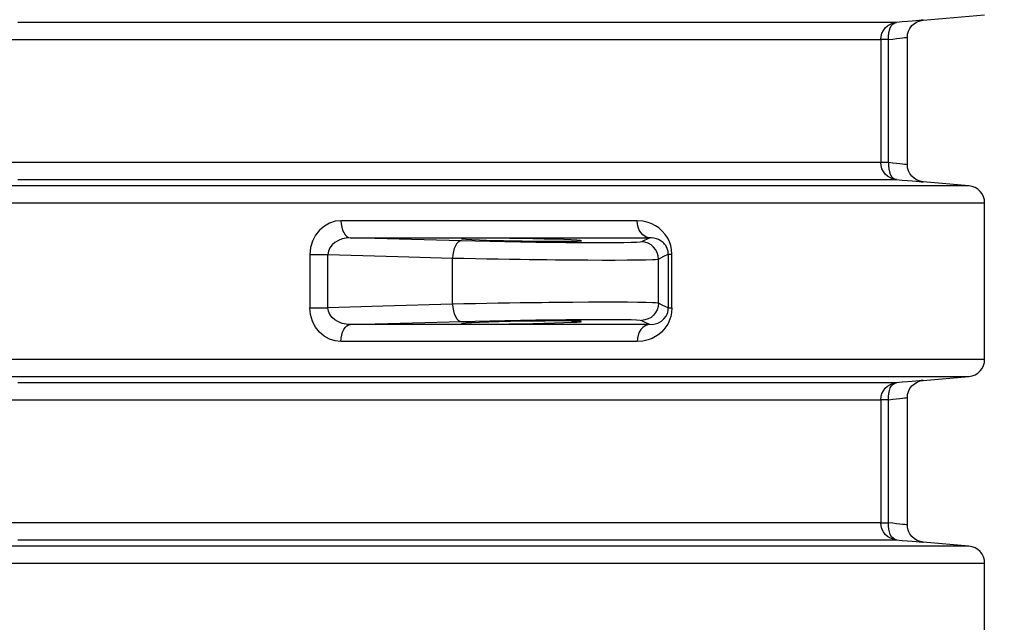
# Model space of a CAD drawing. Header units: millimetres. Extents: x 196 to 2027204, y -221452 to 153872.
# Tile 291 of 381: x 1217265 to 1217839, y -200394 to -200042. Entities that reach past the tile are written whole.
import ezdxf

# ---------------------------------------------------------------- set-up
doc = ezdxf.new("R2010")
doc.units = ezdxf.units.MM
doc.layers.get('Defpoints').update_dxf_attribs({"lineweight": 18})
doc.layers.add('00_Основной', color=163, linetype='Continuous', lineweight=40)
doc.layers.add('ТМ-размеры', color=25, linetype='Continuous', lineweight=20)
doc.styles.add('SFINKS', font='SFINKS.shx', dxfattribs={"width": 0.7, "oblique": 15})
doc.dimstyles.new('кира-50', dxfattribs={"dimtxt": 150, "dimasz": 40, "dimexe": 15, "dimexo": 0, "dimgap": 20, "dimtad": 1, "dimdec": 0, "dimrnd": 5, "dimdsep": 46, "dimtxsty": 'SFINKS', "dimblk1": 'OBLIQUE', "dimblk2": 'OBLIQUE', "dimsah": 1, "dimcen": 2.5, "dimclrd": 252, "dimclre": 252, "dimclrt": 252, "dimadec": 0, "dimazin": 0, "dimtfac": 1, "dimtdec": 0, "dimtofl": 0, "dimtmove": 0, "dimatfit": 3, "dimldrblk": 'OBLIQUE', "dimfxl": 15, "dimtfill": 1, "dimtolj": 1, "dimtzin": 0, "dimlwd": 20, "dimlwe": 20, "dimarcsym": 0})

# ---------------------------------------------------------------- blocks, each defined once
blk = doc.blocks.new('_Oblique')
at = {"color": 0, "linetype": 'ByBlock', "lineweight": -2}
blk.add_line((-0.5, -0.5), (0.5, 0.5), dxfattribs=at)
blk = doc.blocks.new('*D85')
at = {"layer": 'Defpoints', "color": 0, "linetype": 'ByBlock', "lineweight": 50, "transparency": 16777216}
for p in [(1216957.71, -194978.27), (1216957.71, -203390.23), (1218392.05, -203390.23)]:
    blk.add_point(p, dxfattribs=at)
at = {"layer": 'ТМ-размеры', "color": 252, "linetype": 'ByBlock', "lineweight": 20, "transparency": 16777216}
for p, q in [((1216957.71, -194978.27), (1218407.05, -194978.27)), ((1218392.05, -194978.27), (1218392.05, -203390.23)), ((1216957.71, -203390.23), (1218407.05, -203390.23))]:
    blk.add_line(p, q, dxfattribs=at)
at = {"layer": 'ТМ-размеры', "color": 252, "linetype": 'ByBlock', "lineweight": 20, "transparency": 16777216, "xscale": 40, "yscale": 40, "zscale": 40}
for p, rotation in [((1218392.05, -194978.27), 90), ((1218392.05, -203390.23), 270)]:
    blk.add_blockref('_Oblique', p, dxfattribs=dict(at, rotation=rotation))
at = {"layer": 'ТМ-размеры', "color": 252, "linetype": 'ByBlock', "transparency": 16777216, "insert": (1218297.05, -199184.25), "char_height": 150, "attachment_point": 5, "rotation": 90, "style": 'SFINKS', "bg_fill": 3, "box_fill_scale": 1.1, "bg_fill_color": 256, "bg_fill_true_color": 13158600, "bg_fill_transparency": 0}
blk.add_mtext('\\A1;8410', dxfattribs=at)

msp = doc.modelspace()

# ---------------------------------------------------------------- linework, layer by layer
at = {"layer": '00_Основной', "color": 252, "lineweight": 25, "ltscale": 10}
for p, q in [((1217791.84, -200042.64, 0.2), (1217827.71, -200039.51, 0.2)), ((1217767.2, -200053.92, 0.2), (1217767.2, -200125.59, 0.2)), ((1217771.63, -200125.59, 0.2), (1217771.63, -200053.92, 0.2)), ((1217782.71, -200126.96, 0.2), (1217782.71, -200052.55, 0.2)), ((1217818.58, -200139.2, 0.2), (1217791.84, -200136.86, 0.2)), ((1217827.71, -200240.34, 0.2), (1217827.71, -200149.17, 0.2)), ((1217632.71, -200169.52, 0.2), (1217627.85, -200171.9, 0.2)), ((1217434.6, -200179.29, 0.2), (1217434.6, -200210.22, 0.2)), ((1217445.09, -200210.22, 0.2), (1217445.09, -200179.29, 0.2)), ((1217517.72, -200208.22, 0.2), (1217517.72, -200181.28, 0.2)), ((1217637.66, -200207.62, 0.2), (1217637.66, -200181.89, 0.2)), ((1217643.39, -200179.1, 0.2), (1217643.39, -200210.41, 0.2)), ((1217645.48, -200210.41, 0.2), (1217645.48, -200179.1, 0.2)), ((1217627.85, -200217.6, 0.2), (1217632.71, -200220, 0.2)), ((1217791.84, -200252.64, 0.2), (1217818.58, -200250.3, 0.2)), ((1217782.71, -200336.96, 0.2), (1217782.71, -200262.55, 0.2)), ((1217767.2, -200263.92, 0.2), (1217767.2, -200335.59, 0.2)), ((1217771.63, -200335.59, 0.2), (1217771.63, -200263.92, 0.2)), ((1217818.58, -200349.2, 0.2), (1217791.84, -200346.86, 0.2)), ((1217827.71, -200450.34, 0.2), (1217827.71, -200359.17, 0.2))]:
    msp.add_line(p, q, dxfattribs=at)
at = {"layer": '00_Основной', "color": 252, "lineweight": 25, "ltscale": 10, "elevation": 0.2}
for points in [[(1217776.32, -200043.95), (1217775.31, -200043.95), (1217773.76, -200043.95), (1217771.69, -200043.95), (1217769.08, -200043.95), (1217765.93, -200043.95), (1217762.25, -200043.95), (1217758.06, -200043.95), (1217753.33, -200043.95), (1217748.08, -200043.95), (1217742.32, -200043.95), (1217736.04, -200043.95), (1217729.26, -200043.95), (1217721.96, -200043.95), (1217714.17, -200043.95), (1217705.89, -200043.95), (1217697.11, -200043.95), (1217687.84, -200043.95), (1217678.1, -200043.95), (1217667.88, -200043.95), (1217657.22, -200043.95), (1217646.09, -200043.95), (1217634.5, -200043.95), (1217622.46, -200043.95), (1217610, -200043.95), (1217597.12, -200043.95), (1217583.8, -200043.95), (1217570.08, -200043.95), (1217555.97, -200043.95), (1217541.45, -200043.95), (1217526.56, -200043.95), (1217511.3, -200043.95), (1217495.66, -200043.95), (1217479.68, -200043.95), (1217463.36, -200043.95), (1217446.71, -200043.95), (1217429.73, -200043.95), (1217412.45, -200043.95), (1217394.87, -200043.95), (1217377, -200043.95), (1217358.85, -200043.95), (1217340.45, -200043.95), (1217321.8, -200043.95), (1217302.9, -200043.95), (1217283.78, -200043.95), (1217264.45, -200043.95)], [(1217767.2, -200053.92), (1217767.37, -200052.07), (1217767.88, -200050.29), (1217768.71, -200048.64), (1217769.82, -200047.16), (1217771.19, -200045.92), (1217772.77, -200044.94), (1217774.5, -200044.28), (1217776.32, -200043.95)], [(1217771.63, -200053.92), (1217771.62, -200052.04), (1217771.8, -200050.22), (1217772.2, -200048.54), (1217772.76, -200047.04), (1217773.48, -200045.8), (1217774.34, -200044.86), (1217775.3, -200044.24), (1217776.32, -200043.95)], [(1217791.84, -200042.64), (1217791.84, -200042.64), (1217791.57, -200042.67), (1217790.79, -200042.73), (1217789.5, -200042.84), (1217787.7, -200043), (1217785.47, -200043.18), (1217782.81, -200043.4), (1217779.73, -200043.66), (1217776.32, -200043.95)], [(1217782.71, -200052.6), (1217782.86, -200050.87), (1217783.34, -200049.1), (1217784.18, -200047.4), (1217785.33, -200045.84), (1217786.77, -200044.56), (1217788.41, -200043.57), (1217790.13, -200042.94), (1217791.84, -200042.64)], [(1217261.03, -200053.92), (1217280.16, -200053.92), (1217299.07, -200053.92), (1217317.75, -200053.92), (1217336.19, -200053.92), (1217354.39, -200053.92), (1217372.33, -200053.92), (1217390, -200053.92), (1217407.38, -200053.92), (1217424.47, -200053.92), (1217441.26, -200053.92), (1217457.73, -200053.92), (1217473.87, -200053.92), (1217489.66, -200053.92), (1217505.13, -200053.92), (1217520.23, -200053.92), (1217534.95, -200053.92), (1217549.3, -200053.92), (1217563.26, -200053.92), (1217576.83, -200053.92), (1217589.99, -200053.92), (1217602.74, -200053.92), (1217615.05, -200053.92), (1217626.95, -200053.92), (1217638.41, -200053.92), (1217649.41, -200053.92), (1217659.99, -200053.92), (1217670.07, -200053.92), (1217679.71, -200053.92), (1217688.87, -200053.92), (1217697.55, -200053.92), (1217705.73, -200053.92), (1217713.45, -200053.92), (1217720.66, -200053.92), (1217727.37, -200053.92), (1217733.57, -200053.92), (1217739.27, -200053.92), (1217744.45, -200053.92), (1217749.14, -200053.92), (1217753.29, -200053.92), (1217756.91, -200053.92), (1217760.03, -200053.92), (1217762.61, -200053.92), (1217764.67, -200053.92), (1217766.2, -200053.92), (1217767.2, -200053.92)], [(1217771.63, -200053.92), (1217770.69, -200053.92), (1217769.84, -200053.92), (1217769.09, -200053.92), (1217768.46, -200053.92), (1217767.95, -200053.92), (1217767.57, -200053.92), (1217767.31, -200053.92), (1217767.2, -200053.92)], [(1217771.63, -200053.92), (1217774.17, -200053.62), (1217776.37, -200053.35), (1217778.23, -200053.13), (1217779.76, -200052.96), (1217781.04, -200052.8), (1217781.97, -200052.69), (1217782.52, -200052.63), (1217782.71, -200052.6), (1217782.71, -200052.6)], [(1217767.2, -200125.59), (1217766.2, -200125.59), (1217764.67, -200125.59), (1217762.61, -200125.59), (1217760.03, -200125.59), (1217756.91, -200125.59), (1217753.29, -200125.59), (1217749.14, -200125.59), (1217744.45, -200125.59), (1217739.27, -200125.59), (1217733.57, -200125.59), (1217727.37, -200125.59), (1217720.66, -200125.59), (1217713.45, -200125.59), (1217705.73, -200125.59), (1217697.55, -200125.59), (1217688.87, -200125.59), (1217679.71, -200125.59), (1217670.07, -200125.59), (1217659.99, -200125.59), (1217649.41, -200125.59), (1217638.41, -200125.59), (1217626.95, -200125.59), (1217615.05, -200125.59), (1217602.74, -200125.59), (1217589.99, -200125.59), (1217576.83, -200125.59), (1217563.26, -200125.59), (1217549.3, -200125.59), (1217534.95, -200125.59), (1217520.23, -200125.59), (1217505.13, -200125.59), (1217489.66, -200125.59), (1217473.87, -200125.59), (1217457.73, -200125.59), (1217441.26, -200125.59), (1217424.47, -200125.59), (1217407.38, -200125.59), (1217390, -200125.59), (1217372.33, -200125.59), (1217354.39, -200125.59), (1217336.19, -200125.59), (1217317.75, -200125.59), (1217299.07, -200125.59), (1217280.16, -200125.59), (1217261.03, -200125.59)], [(1217776.32, -200135.55), (1217774.5, -200135.22), (1217772.77, -200134.56), (1217771.19, -200133.59), (1217769.82, -200132.34), (1217768.71, -200130.86), (1217767.88, -200129.21), (1217767.37, -200127.44), (1217767.2, -200125.59)], [(1217771.63, -200125.59), (1217770.69, -200125.59), (1217769.84, -200125.59), (1217769.09, -200125.59), (1217768.46, -200125.59), (1217767.95, -200125.59), (1217767.57, -200125.59), (1217767.31, -200125.59), (1217767.2, -200125.59)], [(1217771.63, -200125.59), (1217771.62, -200127.48), (1217771.8, -200129.28), (1217772.2, -200130.98), (1217772.76, -200132.46), (1217773.48, -200133.7), (1217774.34, -200134.65), (1217775.3, -200135.28), (1217776.32, -200135.55)], [(1217782.71, -200126.9), (1217782.52, -200126.88), (1217781.97, -200126.82), (1217781.06, -200126.7), (1217779.76, -200126.56), (1217778.25, -200126.38), (1217776.39, -200126.15), (1217774.17, -200125.9), (1217771.63, -200125.59)], [(1217791.84, -200136.86), (1217790.13, -200136.56), (1217788.41, -200135.93), (1217786.77, -200134.96), (1217785.33, -200133.66), (1217784.18, -200132.11), (1217783.34, -200130.4), (1217782.86, -200128.64), (1217782.71, -200126.9)], [(1217264.45, -200135.55), (1217283.78, -200135.55), (1217302.9, -200135.55), (1217321.8, -200135.55), (1217340.45, -200135.55), (1217358.85, -200135.55), (1217377, -200135.55), (1217394.87, -200135.55), (1217412.45, -200135.55), (1217429.73, -200135.55), (1217446.71, -200135.55), (1217463.36, -200135.55), (1217479.68, -200135.55), (1217495.66, -200135.55), (1217511.3, -200135.55), (1217526.56, -200135.55), (1217541.45, -200135.55), (1217555.97, -200135.55), (1217570.08, -200135.55), (1217583.8, -200135.55), (1217597.12, -200135.55), (1217610, -200135.55), (1217622.46, -200135.55), (1217634.5, -200135.55), (1217646.09, -200135.55), (1217657.22, -200135.55), (1217667.88, -200135.55), (1217678.1, -200135.55), (1217687.84, -200135.55), (1217697.11, -200135.55), (1217705.89, -200135.55), (1217714.17, -200135.55), (1217721.96, -200135.55), (1217729.26, -200135.55), (1217736.04, -200135.55), (1217742.32, -200135.55), (1217748.08, -200135.55), (1217753.33, -200135.55), (1217758.06, -200135.55), (1217762.25, -200135.55), (1217765.93, -200135.55), (1217769.08, -200135.55), (1217771.69, -200135.55), (1217773.76, -200135.55), (1217775.31, -200135.55), (1217776.32, -200135.55)], [(1217776.32, -200135.55), (1217779.73, -200135.84), (1217782.79, -200136.1), (1217785.47, -200136.32), (1217787.72, -200136.52), (1217789.5, -200136.66), (1217790.78, -200136.78), (1217791.57, -200136.85), (1217791.84, -200136.86)], [(1217818.58, -200139.2), (1217818.42, -200139.2), (1217817.69, -200139.2), (1217816.36, -200139.2), (1217814.45, -200139.2), (1217811.93, -200139.2), (1217808.83, -200139.2), (1217805.14, -200139.2), (1217800.87, -200139.2), (1217796, -200139.2), (1217790.57, -200139.2), (1217784.54, -200139.2), (1217777.97, -200139.2), (1217770.8, -200139.2), (1217763.09, -200139.2), (1217754.81, -200139.2), (1217745.99, -200139.2), (1217736.62, -200139.2), (1217726.7, -200139.2), (1217716.26, -200139.2), (1217705.29, -200139.2), (1217693.81, -200139.2), (1217681.81, -200139.2), (1217669.33, -200139.2), (1217656.34, -200139.2), (1217642.87, -200139.2), (1217628.93, -200139.2), (1217614.52, -200139.2), (1217599.66, -200139.2), (1217584.36, -200139.2), (1217568.61, -200139.2), (1217552.46, -200139.2), (1217535.88, -200139.2), (1217518.92, -200139.2), (1217501.55, -200139.2), (1217483.82, -200139.2), (1217465.72, -200139.2), (1217447.26, -200139.2), (1217428.48, -200139.2), (1217409.36, -200139.2), (1217389.93, -200139.2), (1217370.2, -200139.2), (1217350.19, -200139.2), (1217329.9, -200139.2), (1217309.36, -200139.2), (1217288.58, -200139.2), (1217267.57, -200139.2), (1217246.33, -200139.2)], [(1217827.71, -200149.17), (1217827.54, -200147.32), (1217827.03, -200145.54), (1217826.2, -200143.89), (1217825.09, -200142.41), (1217823.72, -200141.16), (1217822.13, -200140.19), (1217820.4, -200139.53), (1217818.58, -200139.2)], [(1217249.38, -200149.17), (1217270.84, -200149.17), (1217292.08, -200149.17), (1217313.08, -200149.17), (1217333.83, -200149.17), (1217354.34, -200149.17), (1217374.56, -200149.17), (1217394.5, -200149.17), (1217414.12, -200149.17), (1217433.45, -200149.17), (1217452.44, -200149.17), (1217471.08, -200149.17), (1217489.38, -200149.17), (1217507.3, -200149.17), (1217524.84, -200149.17), (1217542, -200149.17), (1217558.75, -200149.17), (1217575.08, -200149.17), (1217590.98, -200149.17), (1217606.44, -200149.17), (1217621.47, -200149.17), (1217636.02, -200149.17), (1217650.12, -200149.17), (1217663.74, -200149.17), (1217676.86, -200149.17), (1217689.48, -200149.17), (1217701.6, -200149.17), (1217713.21, -200149.17), (1217724.29, -200149.17), (1217734.84, -200149.17), (1217744.86, -200149.17), (1217754.33, -200149.17), (1217763.25, -200149.17), (1217771.62, -200149.17), (1217779.42, -200149.17), (1217786.64, -200149.17), (1217793.31, -200149.17), (1217799.39, -200149.17), (1217804.89, -200149.17), (1217809.8, -200149.17), (1217814.12, -200149.17), (1217817.86, -200149.17), (1217820.99, -200149.17), (1217823.53, -200149.17), (1217825.46, -200149.17), (1217826.81, -200149.17), (1217827.55, -200149.17), (1217827.71, -200149.17)], [(1217452.65, -200159.51), (1217449.29, -200159.86), (1217446.05, -200160.89), (1217442.97, -200162.62), (1217440.23, -200164.96), (1217437.87, -200167.95), (1217436.11, -200171.38), (1217434.98, -200175.24), (1217434.6, -200179.29)], [(1217625.23, -200159.51), (1217613.53, -200159.51), (1217601.54, -200159.51), (1217589.27, -200159.51), (1217576.74, -200159.51), (1217563.94, -200159.51), (1217550.88, -200159.51), (1217537.57, -200159.51), (1217524, -200159.51), (1217510.19, -200159.51), (1217496.15, -200159.51), (1217481.87, -200159.51), (1217467.37, -200159.51), (1217452.65, -200159.51)], [(1217452.65, -200159.51), (1217452.76, -200161.43), (1217453.07, -200163.28), (1217453.58, -200164.98), (1217454.27, -200166.5), (1217455.1, -200167.74), (1217456.07, -200168.67), (1217457.11, -200169.28), (1217458.19, -200169.52)], [(1217645.48, -200179.1), (1217645.31, -200176.51), (1217644.81, -200174.07), (1217644.04, -200171.8), (1217643.06, -200169.76), (1217641.63, -200167.54), (1217639.89, -200165.53), (1217637.89, -200163.77), (1217635.93, -200162.43), (1217633.88, -200161.36), (1217631.75, -200160.54), (1217628.55, -200159.76), (1217625.23, -200159.51)], [(1217632.71, -200169.52), (1217631.24, -200169.28), (1217629.83, -200168.67), (1217628.53, -200167.74), (1217627.4, -200166.5), (1217626.49, -200164.98), (1217625.79, -200163.28), (1217625.37, -200161.43), (1217625.23, -200159.51)], [(1217458.19, -200169.52), (1217455.75, -200169.66), (1217453.38, -200170.15), (1217451.14, -200170.98), (1217449.14, -200172.14), (1217447.43, -200173.59), (1217446.13, -200175.33), (1217445.33, -200177.25), (1217445.09, -200179.29)], [(1217522.86, -200171.29), (1217486.64, -200170.29), (1217458.19, -200169.52)], [(1217458.19, -200169.52), (1217473.08, -200169.52), (1217487.75, -200169.52), (1217502.18, -200169.52), (1217516.38, -200169.52), (1217530.34, -200169.52), (1217544.06, -200169.52), (1217557.52, -200169.52), (1217570.73, -200169.52), (1217583.67, -200169.52), (1217596.34, -200169.52), (1217608.74, -200169.52), (1217620.87, -200169.52), (1217632.71, -200169.52)], [(1217522.86, -200171.29), (1217521.89, -200171.5), (1217520.95, -200172.08), (1217520.07, -200173.02), (1217519.3, -200174.26), (1217518.66, -200175.76), (1217518.17, -200177.49), (1217517.84, -200179.35), (1217517.72, -200181.28)], [(1217627.85, -200171.9), (1217626.95, -200172.06), (1217624.92, -200172.18), (1217621.77, -200172.3), (1217617.57, -200172.36), (1217612.36, -200172.42), (1217606.26, -200172.45), (1217599.38, -200172.45), (1217591.78, -200172.42), (1217583.64, -200172.36), (1217575.09, -200172.28), (1217566.22, -200172.17), (1217557.23, -200172.03), (1217548.23, -200171.87), (1217539.41, -200171.69), (1217530.94, -200171.5), (1217522.86, -200171.29)], [(1217637.66, -200181.89), (1217637.48, -200179.97), (1217636.91, -200178.11), (1217636.01, -200176.4), (1217634.8, -200174.89), (1217633.31, -200173.65), (1217631.62, -200172.7), (1217629.77, -200172.12), (1217627.85, -200171.9)], [(1217643.39, -200179.1), (1217643.36, -200178.24), (1217643.23, -200177.38), (1217643.11, -200176.81), (1217642.94, -200176.24), (1217642.74, -200175.69), (1217642.48, -200175.14), (1217642.21, -200174.61), (1217641.88, -200174.07), (1217641.51, -200173.55), (1217641.16, -200173.11), (1217640.76, -200172.69), (1217640.31, -200172.25), (1217639.82, -200171.84), (1217639.3, -200171.45), (1217638.72, -200171.07), (1217637.76, -200170.57), (1217636.5, -200170.06), (1217634.96, -200169.68), (1217633.67, -200169.53), (1217632.71, -200169.52)], [(1217434.6, -200179.29), (1217435.8, -200179.29), (1217437.08, -200179.29), (1217438.43, -200179.29), (1217439.81, -200179.29), (1217441.18, -200179.29), (1217442.53, -200179.29), (1217443.85, -200179.29), (1217445.09, -200179.29)], [(1217445.09, -200179.29), (1217485.75, -200180.41), (1217517.72, -200181.28)], [(1217517.72, -200181.28), (1217524.32, -200181.44), (1217531.01, -200181.58), (1217537.7, -200181.71), (1217544.3, -200181.83), (1217550.77, -200181.93), (1217557.04, -200182.03), (1217562.25, -200182.1), (1217567.49, -200182.16), (1217572.64, -200182.23), (1217577.69, -200182.27), (1217587.38, -200182.36), (1217596.46, -200182.41), (1217604.78, -200182.44), (1217612.49, -200182.44), (1217619.41, -200182.43), (1217625.41, -200182.37), (1217630.35, -200182.28), (1217634.11, -200182.19), (1217635.9, -200182.1), (1217637.1, -200182), (1217637.66, -200181.89)], [(1217637.66, -200181.89), (1217640.88, -200180.27), (1217643.39, -200179.1)], [(1217643.39, -200179.1), (1217643.46, -200179.1), (1217643.57, -200179.1), (1217643.76, -200179.1), (1217643.98, -200179.1), (1217644.28, -200179.1), (1217644.63, -200179.1), (1217645.02, -200179.1), (1217645.48, -200179.1)], [(1217452.65, -200230), (1217449.29, -200229.64), (1217446.05, -200228.61), (1217442.95, -200226.88), (1217440.23, -200224.53), (1217437.87, -200221.54), (1217436.92, -200219.89), (1217436.11, -200218.11), (1217434.98, -200214.25), (1217434.6, -200210.22)], [(1217434.6, -200210.22), (1217435.8, -200210.22), (1217437.08, -200210.22), (1217438.43, -200210.22), (1217439.81, -200210.22), (1217441.18, -200210.22), (1217442.53, -200210.22), (1217443.85, -200210.22), (1217445.09, -200210.22)], [(1217517.72, -200208.22), (1217477.03, -200209.35), (1217445.09, -200210.22)], [(1217458.19, -200220), (1217455.75, -200219.85), (1217453.38, -200219.36), (1217451.15, -200218.52), (1217449.14, -200217.36), (1217447.43, -200215.9), (1217446.13, -200214.18), (1217445.34, -200212.26), (1217445.09, -200210.22)], [(1217637.66, -200207.62), (1217637.1, -200207.5), (1217635.9, -200207.4), (1217634.12, -200207.32), (1217630.39, -200207.22), (1217625.55, -200207.14), (1217619.71, -200207.08), (1217613.01, -200207.06), (1217605.37, -200207.06), (1217596.88, -200207.09), (1217587.65, -200207.15), (1217577.81, -200207.23), (1217573.75, -200207.28), (1217569.62, -200207.32), (1217565.43, -200207.36), (1217561.19, -200207.42), (1217557.04, -200207.47), (1217550.77, -200207.57), (1217544.3, -200207.68), (1217537.7, -200207.8), (1217531.01, -200207.92), (1217524.32, -200208.07), (1217517.72, -200208.22)], [(1217517.72, -200208.22), (1217517.84, -200210.16), (1217518.17, -200212.02), (1217518.66, -200213.74), (1217519.3, -200215.25), (1217520.07, -200216.49), (1217520.95, -200217.42), (1217521.89, -200218), (1217522.86, -200218.21)], [(1217645.48, -200210.41), (1217645.31, -200212.94), (1217645.1, -200214.19), (1217644.8, -200215.45), (1217644.33, -200216.96), (1217643.74, -200218.4), (1217643.05, -200219.76), (1217641.99, -200221.46), (1217640.78, -200223.01), (1217639.4, -200224.45), (1217637.86, -200225.76), (1217635.95, -200227.06), (1217633.9, -200228.13), (1217631.72, -200228.98), (1217628.53, -200229.74), (1217625.23, -200230)], [(1217637.66, -200207.62), (1217637.48, -200209.53), (1217636.91, -200211.4), (1217636.01, -200213.1), (1217634.8, -200214.61), (1217633.31, -200215.86), (1217631.62, -200216.8), (1217629.77, -200217.38), (1217627.85, -200217.6)], [(1217632.71, -200220), (1217634.99, -200219.82), (1217637.22, -200219.17), (1217639.35, -200218.02), (1217640.82, -200216.76), (1217642.11, -200215.08), (1217642.63, -200214.06), (1217643.04, -200212.94), (1217643.3, -200211.71), (1217643.39, -200210.41)], [(1217643.39, -200210.41), (1217640.18, -200208.9), (1217637.66, -200207.62)], [(1217643.39, -200210.41), (1217643.46, -200210.41), (1217643.57, -200210.41), (1217643.76, -200210.41), (1217643.98, -200210.41), (1217644.28, -200210.41), (1217644.63, -200210.41), (1217645.02, -200210.41), (1217645.48, -200210.41)], [(1217522.86, -200218.21), (1217530.94, -200218), (1217539.41, -200217.82), (1217548.23, -200217.63), (1217557.23, -200217.48), (1217566.22, -200217.34), (1217575.09, -200217.22), (1217583.64, -200217.14), (1217591.78, -200217.08), (1217599.38, -200217.06), (1217606.26, -200217.06), (1217612.36, -200217.08), (1217617.57, -200217.14), (1217621.77, -200217.21), (1217624.92, -200217.32), (1217626.95, -200217.45), (1217627.85, -200217.6)], [(1217452.65, -200230), (1217452.76, -200228.08), (1217453.07, -200226.23), (1217453.58, -200224.52), (1217454.27, -200223.01), (1217455.1, -200221.77), (1217456.07, -200220.84), (1217457.11, -200220.23), (1217458.19, -200220)], [(1217458.19, -200220), (1217494.41, -200219), (1217522.86, -200218.21)], [(1217632.71, -200220), (1217620.87, -200220), (1217608.74, -200220), (1217596.34, -200220), (1217583.67, -200220), (1217570.73, -200220), (1217557.52, -200220), (1217544.06, -200220), (1217530.34, -200220), (1217516.38, -200220), (1217502.18, -200220), (1217487.75, -200220), (1217473.08, -200220), (1217458.19, -200220)], [(1217632.71, -200220), (1217631.24, -200220.23), (1217629.83, -200220.84), (1217628.53, -200221.77), (1217627.4, -200223.01), (1217626.49, -200224.52), (1217625.79, -200226.23), (1217625.37, -200228.08), (1217625.23, -200230)], [(1217625.23, -200230), (1217613.53, -200230), (1217601.54, -200230), (1217589.27, -200230), (1217576.74, -200230), (1217563.94, -200230), (1217550.88, -200230), (1217537.57, -200230), (1217524, -200230), (1217510.19, -200230), (1217496.15, -200230), (1217481.87, -200230), (1217467.37, -200230), (1217452.65, -200230)], [(1217827.71, -200240.34), (1217827.55, -200240.34), (1217826.81, -200240.34), (1217825.46, -200240.34), (1217823.53, -200240.34), (1217820.99, -200240.34), (1217817.86, -200240.34), (1217814.12, -200240.34), (1217809.8, -200240.34), (1217804.89, -200240.34), (1217799.39, -200240.34), (1217793.31, -200240.34), (1217786.64, -200240.34), (1217779.42, -200240.34), (1217771.62, -200240.34), (1217763.25, -200240.34), (1217754.33, -200240.34), (1217744.86, -200240.34), (1217734.84, -200240.34), (1217724.29, -200240.34), (1217713.21, -200240.34), (1217701.6, -200240.34), (1217689.48, -200240.34), (1217676.86, -200240.34), (1217663.74, -200240.34), (1217650.12, -200240.34), (1217636.02, -200240.34), (1217621.47, -200240.34), (1217606.44, -200240.34), (1217590.98, -200240.34), (1217575.08, -200240.34), (1217558.75, -200240.34), (1217542, -200240.34), (1217524.84, -200240.34), (1217507.3, -200240.34), (1217489.38, -200240.34), (1217471.08, -200240.34), (1217452.44, -200240.34), (1217433.45, -200240.34), (1217414.12, -200240.34), (1217394.5, -200240.34), (1217374.56, -200240.34), (1217354.34, -200240.34), (1217333.83, -200240.34), (1217313.08, -200240.34), (1217292.08, -200240.34), (1217270.84, -200240.34), (1217249.38, -200240.34)], [(1217818.58, -200250.3), (1217820.4, -200249.98), (1217822.13, -200249.31), (1217823.72, -200248.34), (1217825.09, -200247.1), (1217826.2, -200245.62), (1217827.03, -200243.96), (1217827.54, -200242.19), (1217827.71, -200240.34)], [(1217246.33, -200250.3), (1217267.57, -200250.3), (1217288.58, -200250.3), (1217309.36, -200250.3), (1217329.9, -200250.3), (1217350.19, -200250.3), (1217370.2, -200250.3), (1217389.93, -200250.3), (1217409.36, -200250.3), (1217428.48, -200250.3), (1217447.26, -200250.3), (1217465.72, -200250.3), (1217483.82, -200250.3), (1217501.55, -200250.3), (1217518.92, -200250.3), (1217535.88, -200250.3), (1217552.46, -200250.3), (1217568.61, -200250.3), (1217584.36, -200250.3), (1217599.66, -200250.3), (1217614.52, -200250.3), (1217628.93, -200250.3), (1217642.87, -200250.3), (1217656.34, -200250.3), (1217669.33, -200250.3), (1217681.81, -200250.3), (1217693.81, -200250.3), (1217705.29, -200250.3), (1217716.26, -200250.3), (1217726.7, -200250.3), (1217736.62, -200250.3), (1217745.99, -200250.3), (1217754.81, -200250.3), (1217763.09, -200250.3), (1217770.8, -200250.3), (1217777.97, -200250.3), (1217784.54, -200250.3), (1217790.57, -200250.3), (1217796, -200250.3), (1217800.87, -200250.3), (1217805.14, -200250.3), (1217808.83, -200250.3), (1217811.93, -200250.3), (1217814.45, -200250.3), (1217816.36, -200250.3), (1217817.69, -200250.3), (1217818.42, -200250.3), (1217818.58, -200250.3)], [(1217776.32, -200253.96), (1217775.31, -200253.96), (1217773.76, -200253.96), (1217771.69, -200253.96), (1217769.08, -200253.96), (1217765.93, -200253.96), (1217762.25, -200253.96), (1217758.06, -200253.96), (1217753.33, -200253.96), (1217748.08, -200253.96), (1217742.32, -200253.96), (1217736.04, -200253.96), (1217729.26, -200253.96), (1217721.96, -200253.96), (1217714.17, -200253.96), (1217705.89, -200253.96), (1217697.11, -200253.96), (1217687.84, -200253.96), (1217678.1, -200253.96), (1217667.88, -200253.96), (1217657.22, -200253.96), (1217646.09, -200253.96), (1217634.5, -200253.96), (1217622.46, -200253.96), (1217610, -200253.96), (1217597.12, -200253.96), (1217583.8, -200253.96), (1217570.08, -200253.96), (1217555.97, -200253.96), (1217541.45, -200253.96), (1217526.56, -200253.96), (1217511.3, -200253.96), (1217495.66, -200253.96), (1217479.68, -200253.96), (1217463.36, -200253.96), (1217446.71, -200253.96), (1217429.73, -200253.96), (1217412.45, -200253.96), (1217394.87, -200253.96), (1217377, -200253.96), (1217358.85, -200253.96), (1217340.45, -200253.96), (1217321.8, -200253.96), (1217302.9, -200253.96), (1217283.78, -200253.96), (1217264.45, -200253.96)], [(1217767.2, -200263.92), (1217767.37, -200262.07), (1217767.88, -200260.29), (1217768.71, -200258.64), (1217769.82, -200257.16), (1217771.19, -200255.92), (1217772.77, -200254.94), (1217774.5, -200254.28), (1217776.32, -200253.96)], [(1217771.63, -200263.92), (1217771.62, -200262.03), (1217771.8, -200260.22), (1217772.2, -200258.53), (1217772.76, -200257.04), (1217773.48, -200255.8), (1217774.34, -200254.86), (1217775.3, -200254.22), (1217776.32, -200253.96)], [(1217791.84, -200252.64), (1217791.84, -200252.64), (1217791.57, -200252.66), (1217790.79, -200252.73), (1217789.5, -200252.84), (1217787.7, -200253), (1217785.47, -200253.18), (1217782.81, -200253.4), (1217779.73, -200253.66), (1217776.32, -200253.96)], [(1217782.71, -200262.6), (1217782.86, -200260.87), (1217783.34, -200259.11), (1217784.18, -200257.4), (1217785.33, -200255.85), (1217786.77, -200254.55), (1217788.41, -200253.58), (1217790.13, -200252.94), (1217791.84, -200252.64)], [(1217771.63, -200263.92), (1217774.17, -200263.61), (1217776.37, -200263.35), (1217778.23, -200263.13), (1217779.76, -200262.96), (1217781.04, -200262.8), (1217781.97, -200262.69), (1217782.52, -200262.62), (1217782.71, -200262.6), (1217782.71, -200262.6)], [(1217261.03, -200263.92), (1217280.16, -200263.92), (1217299.07, -200263.92), (1217317.75, -200263.92), (1217336.19, -200263.92), (1217354.39, -200263.92), (1217372.33, -200263.92), (1217390, -200263.92), (1217407.38, -200263.92), (1217424.47, -200263.92), (1217441.26, -200263.92), (1217457.73, -200263.92), (1217473.87, -200263.92), (1217489.66, -200263.92), (1217505.13, -200263.92), (1217520.23, -200263.92), (1217534.95, -200263.92), (1217549.3, -200263.92), (1217563.26, -200263.92), (1217576.83, -200263.92), (1217589.99, -200263.92), (1217602.74, -200263.92), (1217615.05, -200263.92), (1217626.95, -200263.92), (1217638.41, -200263.92), (1217649.41, -200263.92), (1217659.99, -200263.92), (1217670.07, -200263.92), (1217679.71, -200263.92), (1217688.87, -200263.92), (1217697.55, -200263.92), (1217705.73, -200263.92), (1217713.45, -200263.92), (1217720.66, -200263.92), (1217727.37, -200263.92), (1217733.57, -200263.92), (1217739.27, -200263.92), (1217744.45, -200263.92), (1217749.14, -200263.92), (1217753.29, -200263.92), (1217756.91, -200263.92), (1217760.03, -200263.92), (1217762.61, -200263.92), (1217764.67, -200263.92), (1217766.2, -200263.92), (1217767.2, -200263.92)], [(1217771.63, -200263.92), (1217770.69, -200263.92), (1217769.84, -200263.92), (1217769.09, -200263.92), (1217768.46, -200263.92), (1217767.95, -200263.92), (1217767.57, -200263.92), (1217767.31, -200263.92), (1217767.2, -200263.92)], [(1217767.2, -200335.59), (1217766.2, -200335.59), (1217764.67, -200335.59), (1217762.61, -200335.59), (1217760.03, -200335.59), (1217756.91, -200335.59), (1217753.29, -200335.59), (1217749.14, -200335.59), (1217744.45, -200335.59), (1217739.27, -200335.59), (1217733.57, -200335.59), (1217727.37, -200335.59), (1217720.66, -200335.59), (1217713.45, -200335.59), (1217705.73, -200335.59), (1217697.55, -200335.59), (1217688.87, -200335.59), (1217679.71, -200335.59), (1217670.07, -200335.59), (1217659.99, -200335.59), (1217649.41, -200335.59), (1217638.41, -200335.59), (1217626.95, -200335.59), (1217615.05, -200335.59), (1217602.74, -200335.59), (1217589.99, -200335.59), (1217576.83, -200335.59), (1217563.26, -200335.59), (1217549.3, -200335.59), (1217534.95, -200335.59), (1217520.23, -200335.59), (1217505.13, -200335.59), (1217489.66, -200335.59), (1217473.87, -200335.59), (1217457.73, -200335.59), (1217441.26, -200335.59), (1217424.47, -200335.59), (1217407.38, -200335.59), (1217390, -200335.59), (1217372.33, -200335.59), (1217354.39, -200335.59), (1217336.19, -200335.59), (1217317.75, -200335.59), (1217299.07, -200335.59), (1217280.16, -200335.59), (1217261.03, -200335.59)], [(1217776.32, -200345.55), (1217774.5, -200345.23), (1217772.77, -200344.56), (1217771.19, -200343.59), (1217769.82, -200342.35), (1217768.71, -200340.86), (1217767.88, -200339.22), (1217767.37, -200337.44), (1217767.2, -200335.59)], [(1217767.2, -200335.59), (1217767.31, -200335.59), (1217767.57, -200335.59), (1217767.95, -200335.59), (1217768.46, -200335.59), (1217769.09, -200335.59), (1217769.84, -200335.59), (1217770.69, -200335.59), (1217771.63, -200335.59)], [(1217776.32, -200345.55), (1217775.3, -200345.28), (1217774.34, -200344.65), (1217773.48, -200343.7), (1217772.76, -200342.46), (1217772.2, -200340.96), (1217771.8, -200339.28), (1217771.62, -200337.48), (1217771.63, -200335.59)], [(1217782.71, -200336.9), (1217782.52, -200336.89), (1217781.97, -200336.82), (1217781.06, -200336.7), (1217779.76, -200336.56), (1217778.25, -200336.38), (1217776.39, -200336.15), (1217774.17, -200335.9), (1217771.63, -200335.59)], [(1217791.84, -200346.86), (1217790.13, -200346.57), (1217788.41, -200345.93), (1217786.77, -200344.96), (1217785.33, -200343.66), (1217784.18, -200342.11), (1217783.34, -200340.4), (1217782.86, -200338.64), (1217782.71, -200336.9)], [(1217818.58, -200349.2), (1217818.28, -200349.2), (1217817.41, -200349.2), (1217815.93, -200349.2), (1217813.87, -200349.2), (1217811.21, -200349.2), (1217807.98, -200349.2), (1217804.17, -200349.2), (1217799.77, -200349.2), (1217794.8, -200349.2), (1217789.24, -200349.2), (1217783.13, -200349.2), (1217776.44, -200349.2), (1217769.21, -200349.2), (1217761.4, -200349.2), (1217753.05, -200349.2), (1217744.16, -200349.2), (1217734.72, -200349.2), (1217724.75, -200349.2), (1217714.26, -200349.2), (1217703.25, -200349.2), (1217691.72, -200349.2), (1217679.7, -200349.2), (1217667.18, -200349.2), (1217654.17, -200349.2), (1217640.68, -200349.2), (1217626.74, -200349.2), (1217612.32, -200349.2), (1217597.46, -200349.2), (1217582.16, -200349.2), (1217566.44, -200349.2), (1217550.3, -200349.2), (1217533.75, -200349.2), (1217516.8, -200349.2), (1217499.47, -200349.2), (1217481.77, -200349.2), (1217463.71, -200349.2), (1217445.31, -200349.2), (1217426.57, -200349.2), (1217407.51, -200349.2), (1217388.15, -200349.2), (1217368.48, -200349.2), (1217348.54, -200349.2), (1217328.33, -200349.2), (1217307.86, -200349.2), (1217287.15, -200349.2), (1217266.21, -200349.2), (1217245.07, -200349.2)], [(1217264.45, -200345.55), (1217283.78, -200345.55), (1217302.9, -200345.55), (1217321.8, -200345.55), (1217340.45, -200345.55), (1217358.85, -200345.55), (1217377, -200345.55), (1217394.87, -200345.55), (1217412.45, -200345.55), (1217429.73, -200345.55), (1217446.71, -200345.55), (1217463.36, -200345.55), (1217479.68, -200345.55), (1217495.66, -200345.55), (1217511.3, -200345.55), (1217526.56, -200345.55), (1217541.45, -200345.55), (1217555.97, -200345.55), (1217570.08, -200345.55), (1217583.8, -200345.55), (1217597.12, -200345.55), (1217610, -200345.55), (1217622.46, -200345.55), (1217634.5, -200345.55), (1217646.09, -200345.55), (1217657.22, -200345.55), (1217667.88, -200345.55), (1217678.1, -200345.55), (1217687.84, -200345.55), (1217697.11, -200345.55), (1217705.89, -200345.55), (1217714.17, -200345.55), (1217721.96, -200345.55), (1217729.26, -200345.55), (1217736.04, -200345.55), (1217742.32, -200345.55), (1217748.08, -200345.55), (1217753.33, -200345.55), (1217758.06, -200345.55), (1217762.25, -200345.55), (1217765.93, -200345.55), (1217769.08, -200345.55), (1217771.69, -200345.55), (1217773.76, -200345.55), (1217775.31, -200345.55), (1217776.32, -200345.55)], [(1217776.32, -200345.55), (1217779.73, -200345.85), (1217782.81, -200346.1), (1217785.47, -200346.33), (1217787.72, -200346.51), (1217789.5, -200346.66), (1217790.78, -200346.78), (1217791.57, -200346.85), (1217791.84, -200346.86)], [(1217827.71, -200359.17), (1217827.54, -200357.32), (1217827.03, -200355.54), (1217826.2, -200353.89), (1217825.09, -200352.41), (1217823.72, -200351.17), (1217822.13, -200350.19), (1217820.4, -200349.53), (1217818.58, -200349.2)], [(1217248.12, -200359.17), (1217269.49, -200359.17), (1217290.64, -200359.17), (1217311.57, -200359.17), (1217332.25, -200359.17), (1217352.68, -200359.17), (1217372.84, -200359.17), (1217392.71, -200359.17), (1217412.28, -200359.17), (1217431.54, -200359.17), (1217450.48, -200359.17), (1217469.09, -200359.17), (1217487.33, -200359.17), (1217505.21, -200359.17), (1217522.73, -200359.17), (1217539.86, -200359.17), (1217556.58, -200359.17), (1217572.89, -200359.17), (1217588.78, -200359.17), (1217604.24, -200359.17), (1217619.26, -200359.17), (1217633.82, -200359.17), (1217647.93, -200359.17), (1217661.55, -200359.17), (1217674.7, -200359.17), (1217687.36, -200359.17), (1217699.51, -200359.17), (1217711.15, -200359.17), (1217722.29, -200359.17), (1217732.88, -200359.17), (1217742.96, -200359.17), (1217752.5, -200359.17), (1217761.48, -200359.17), (1217769.93, -200359.17), (1217777.81, -200359.17), (1217785.14, -200359.17), (1217791.88, -200359.17), (1217798.06, -200359.17), (1217803.68, -200359.17), (1217808.7, -200359.17), (1217813.15, -200359.17), (1217817, -200359.17), (1217820.27, -200359.17), (1217822.94, -200359.17), (1217825.03, -200359.17), (1217826.52, -200359.17), (1217827.41, -200359.17), (1217827.71, -200359.17)]]:
    msp.add_lwpolyline(points, dxfattribs=at)
for points in [[(1217582.46, -200170.56), (1217577.08, -200170.38), (1217571.01, -200170.21), (1217564.44, -200170.06), (1217557.61, -200169.92), (1217550.77, -200169.82), (1217544.24, -200169.76), (1217538.2, -200169.71), (1217532.93, -200169.71), (1217528.64, -200169.74), (1217525.43, -200169.81), (1217523.5, -200169.91), (1217522.88, -200170.03), (1217523.6, -200170.19), (1217525.63, -200170.36), (1217528.91, -200170.53), (1217533.28, -200170.72), (1217537.5, -200170.86), (1217542.24, -200171), (1217547.32, -200171.11), (1217552.68, -200171.24), (1217558.15, -200171.32), (1217564.96, -200171.42), (1217571.51, -200171.49), (1217577.52, -200171.53), (1217582.8, -200171.53), (1217587.13, -200171.5), (1217590.3, -200171.43), (1217592.26, -200171.35), (1217592.89, -200171.22), (1217592.17, -200171.08), (1217590.13, -200170.91), (1217586.86, -200170.74)], [(1217582.37, -200218.94), (1217586.79, -200218.76), (1217590.09, -200218.59), (1217592.14, -200218.44), (1217592.89, -200218.28), (1217592.28, -200218.17), (1217590.36, -200218.07), (1217587.18, -200218), (1217582.89, -200217.97), (1217577.65, -200217.97), (1217571.63, -200218.02), (1217565.07, -200218.08), (1217558.26, -200218.17), (1217551.41, -200218.3), (1217544.82, -200218.45), (1217538.74, -200218.61), (1217533.38, -200218.79), (1217528.98, -200218.98), (1217525.67, -200219.14), (1217523.61, -200219.31), (1217522.88, -200219.47), (1217523.49, -200219.6), (1217525.4, -200219.69), (1217528.57, -200219.76), (1217532.89, -200219.79), (1217538.15, -200219.79), (1217544.16, -200219.76), (1217550.69, -200219.68), (1217557.51, -200219.58), (1217564.37, -200219.45), (1217570.93, -200219.3), (1217577.02, -200219.13)]]:
    msp.add_lwpolyline(points, close=True, dxfattribs=at)

# ---------------------------------------------------------------- next in the draw order: dimensions: what is measured, and where the dimension line sits
at = {"layer": 'ТМ-размеры', "color": 3, "linetype": 'ByBlock'}
dim = msp.add_linear_dim(base=(1218392.05, -203390.23, 0.2), p1=(1216957.71, -194978.27, 0.2), p2=(1216957.71, -203390.23, 0.2), angle=90, dimstyle='кира-50', dxfattribs=at)
dim.commit()
dim.dimension.update_dxf_attribs({"geometry": '*D85', "text_midpoint": (1218297.05, -199184.25, 0.2)})

doc.saveas('drawing.dxf')
